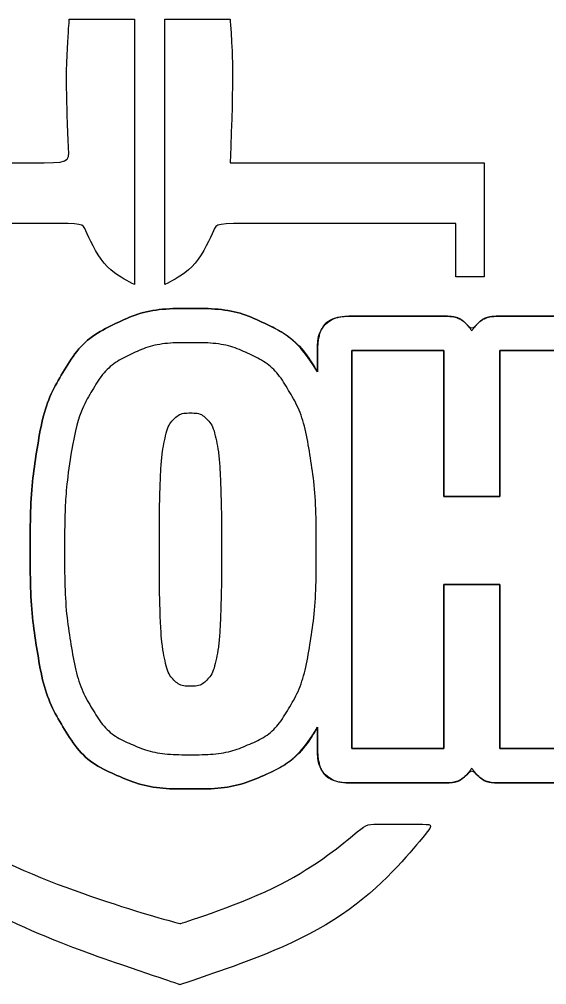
# Model space of a CAD drawing. Extents: x -9.1 to 34, y -3.1 to 22.
# Drawn here: x -6.177 to -5.303, y 3.302 to 4.901 of the extents above; entities that cross this region are included whole.
import ezdxf

# ---------------------------------------------------------------- set-up
doc = ezdxf.new("R2010")
doc.units = 0
doc.layers.add('SH_Text', color=7, linetype='Continuous')

msp = doc.modelspace()

# ---------------------------------------------------------------- linework, layer by layer
at = {"layer": 'SH_Text'}
for p, q in [((-5.4737, 4.4092), (-5.6258, 4.4092)), ((-5.2284, 4.4092), (-5.3805, 4.4092)), ((-5.6826, 4.3523), (-5.6826, 4.3168)), ((-5.6826, 3.7282), (-5.6826, 3.6928)), ((-5.6258, 3.6359), (-5.4737, 3.6359)), ((-5.3805, 3.6359), (-5.2284, 3.6359))]:
    msp.add_line(p, q, dxfattribs=at)
for points in [[(-5.4737, 4.3523), (-5.4737, 4.1103), (-5.3805, 4.1103), (-5.3805, 4.3523), (-5.2284, 4.3523), (-5.2284, 3.6928), (-5.3805, 3.6928), (-5.3805, 3.9644), (-5.4737, 3.9644), (-5.4737, 3.6928), (-5.6258, 3.6928), (-5.6258, 4.3523), (-5.4737, 4.3523)], [(-5.4737, 4.3523), (-5.4737, 4.1103), (-5.3805, 4.1103), (-5.3805, 4.3523), (-5.2284, 4.3523), (-5.2284, 3.6928), (-5.3805, 3.6928), (-5.3805, 3.9644), (-5.4737, 3.9644), (-5.4737, 3.6928), (-5.6258, 3.6928), (-5.6258, 4.3523), (-5.4737, 4.3523)], [(-5.6258, 4.3523), (-5.6258, 3.6928), (-5.4737, 3.6928), (-5.4737, 3.9644)], [(-5.3805, 4.3523), (-5.3805, 4.1103), (-5.4737, 4.1103), (-5.4737, 4.3523), (-5.6258, 4.3523)], [(-5.4737, 3.9644), (-5.3805, 3.9644), (-5.3805, 3.6928), (-5.2284, 3.6928), (-5.2284, 4.3523), (-5.3805, 4.3523)]]:
    msp.add_lwpolyline(points, dxfattribs=at)
for points, degree in [([(-6.4653, 4.201), (-6.4487, 4.1984), (-6.4318, 4.1961), (-6.4154, 4.193), (-6.4154, 4.193), (-6.4154, 4.5629), (-6.4154, 4.5629), (-6.4154, 4.5629), (-6.0714, 4.5629), (-6.0714, 4.5629), (-6.0397, 4.4898), (-5.9857, 4.4617), (-5.9857, 4.4617), (-5.9857, 4.4617), (-5.9857, 4.9012), (-5.9857, 4.9012), (-5.9857, 4.9012), (-6.0937, 4.9012), (-6.0937, 4.9012), (-6.0937, 4.9012), (-6.1005, 4.8108), (-6.0938, 4.6634), (-6.0938, 4.6634), (-6.4653, 4.6634), (-6.4653, 4.6634), (-6.4653, 4.6634), (-6.4653, 4.201), (-6.4653, 4.201)], 3), ([(-5.8275, 4.6634), (-5.8208, 4.8108), (-5.8276, 4.9012), (-5.8276, 4.9012), (-5.8276, 4.9012), (-5.9356, 4.9012), (-5.9356, 4.9012), (-5.9356, 4.9012), (-5.9356, 4.4617), (-5.9356, 4.4617), (-5.9356, 4.4617), (-5.8816, 4.4898), (-5.8498, 4.5629), (-5.8498, 4.5629), (-5.4535, 4.5629), (-5.4535, 4.5629), (-5.4535, 4.5629), (-5.4535, 4.4743), (-5.4535, 4.4743), (-5.4535, 4.4743), (-5.4064, 4.4743), (-5.4064, 4.4743), (-5.4064, 4.4743), (-5.4064, 4.6634), (-5.4064, 4.6634), (-5.4064, 4.6634), (-5.8275, 4.6634), (-5.8275, 4.6634)], 3), ([(-4.4905, 4.1892), (-4.4988, 4.2404), (-4.5128, 4.2817), (-4.5329, 4.3154), (-4.5551, 4.3526), (-4.5851, 4.3803), (-4.622, 4.3977), (-4.6562, 4.4139), (-4.6974, 4.4221), (-4.7444, 4.4221), (-4.7915, 4.4221), (-4.8327, 4.4139), (-4.8668, 4.3977), (-4.9003, 4.3819), (-4.9278, 4.3572), (-4.9492, 4.3251), (-4.9492, 4.3251), (-4.9492, 4.3523), (-4.9492, 4.3523), (-4.9492, 4.3837), (-4.9747, 4.4092), (-5.0061, 4.4092), (-5.0061, 4.4092), (-5.1581, 4.4092), (-5.1581, 4.4092), (-5.1716, 4.4092), (-5.1835, 4.4038), (-5.1933, 4.3959), (-5.203, 4.4038), (-5.2149, 4.4092), (-5.2284, 4.4092), (-5.2284, 4.4092), (-5.3805, 4.4092), (-5.3805, 4.4092), (-5.3998, 4.4092), (-5.4168, 4.3996), (-5.4271, 4.3849), (-5.4374, 4.3996), (-5.4544, 4.4092), (-5.4737, 4.4092), (-5.4737, 4.4092), (-5.6258, 4.4092), (-5.6258, 4.4092), (-5.6571, 4.4092), (-5.6826, 4.3837), (-5.6826, 4.3523), (-5.6826, 4.3523), (-5.6826, 4.3168), (-5.6826, 4.3168), (-5.7047, 4.3532), (-5.7343, 4.3805), (-5.7707, 4.3977), (-5.8049, 4.4139), (-5.8461, 4.4221), (-5.8932, 4.4221), (-5.9402, 4.4221), (-5.9814, 4.4139), (-6.0155, 4.3977), (-6.0525, 4.3802), (-6.0825, 4.3525), (-6.1047, 4.3154), (-6.1246, 4.2819), (-6.1389, 4.2395), (-6.1471, 4.1892), (-6.1546, 4.1429), (-6.1585, 4.0868), (-6.1585, 4.0226), (-6.1585, 3.9583), (-6.1546, 3.9022), (-6.1471, 3.8559), (-6.1389, 3.8056), (-6.1246, 3.7632), (-6.1047, 3.7297), (-6.0822, 3.692), (-6.0517, 3.6645), (-6.0141, 3.6481), (-5.9803, 3.6333), (-5.9396, 3.6258), (-5.8932, 3.6258), (-5.8467, 3.6258), (-5.806, 3.6333), (-5.7723, 3.6481), (-5.7351, 3.6643), (-5.705, 3.6914), (-5.6826, 3.7282), (-5.6826, 3.7282), (-5.6826, 3.6928), (-5.6826, 3.6928), (-5.6826, 3.6614), (-5.6571, 3.6359), (-5.6258, 3.6359), (-5.6258, 3.6359), (-5.4737, 3.6359), (-5.4737, 3.6359), (-5.4544, 3.6359), (-5.4374, 3.6455), (-5.4271, 3.6602), (-5.4168, 3.6455), (-5.3998, 3.6359), (-5.3805, 3.6359), (-5.3805, 3.6359), (-5.2284, 3.6359), (-5.2284, 3.6359), (-5.2149, 3.6359), (-5.203, 3.6413), (-5.1933, 3.6492), (-5.1835, 3.6413), (-5.1716, 3.6359), (-5.1581, 3.6359), (-5.1581, 3.6359), (-5.0061, 3.6359), (-5.0061, 3.6359), (-4.9747, 3.6359), (-4.9492, 3.6614), (-4.9492, 3.6928), (-4.9492, 3.6928), (-4.9492, 3.7201), (-4.9492, 3.7201), (-4.9275, 3.6875), (-4.8995, 3.663), (-4.8654, 3.6481), (-4.8316, 3.6333), (-4.7909, 3.6258), (-4.7444, 3.6258), (-4.698, 3.6258), (-4.6573, 3.6333), (-4.6235, 3.6481), (-4.5859, 3.6645), (-4.5554, 3.692), (-4.533, 3.7296), (-4.5128, 3.7634), (-4.4988, 3.8047), (-4.4904, 3.8559), (-4.4829, 3.9022), (-4.479, 3.9583), (-4.479, 4.0226), (-4.479, 4.0868), (-4.4829, 4.1429), (-4.4905, 4.1892)], 3), ([(-5.6826, 4.3168), (-5.7047, 4.3532), (-5.7343, 4.3805), (-5.7707, 4.3977), (-5.8049, 4.4139), (-5.8461, 4.4221), (-5.8932, 4.4221), (-5.9402, 4.4221), (-5.9814, 4.4139), (-6.0155, 4.3977), (-6.0525, 4.3802), (-6.0825, 4.3525), (-6.1047, 4.3154), (-6.1246, 4.2819), (-6.1389, 4.2395), (-6.1471, 4.1892), (-6.1546, 4.1429), (-6.1585, 4.0868), (-6.1585, 4.0226), (-6.1585, 3.9583), (-6.1546, 3.9022), (-6.1471, 3.8559), (-6.1389, 3.8056), (-6.1246, 3.7632), (-6.1047, 3.7297), (-6.0822, 3.692), (-6.0517, 3.6645), (-6.0141, 3.6481), (-5.9803, 3.6333), (-5.9396, 3.6258), (-5.8932, 3.6258), (-5.8467, 3.6258), (-5.806, 3.6333), (-5.7723, 3.6481), (-5.7351, 3.6643), (-5.705, 3.6914), (-5.6826, 3.7282)], 3), ([(-5.6258, 4.4092), (-5.6571, 4.4092), (-5.6826, 4.3837), (-5.6826, 4.3523)], 2), ([(-5.4271, 4.3849), (-5.4374, 4.3996), (-5.4544, 4.4092), (-5.4737, 4.4092)], 2), ([(-5.3805, 4.4092), (-5.3998, 4.4092), (-5.4168, 4.3996), (-5.4271, 4.3849)], 2), ([(-6.091, 4.18), (-6.0839, 4.2235), (-6.0722, 4.2589), (-6.0558, 4.2863), (-6.0395, 4.3137), (-6.018, 4.3337), (-5.9913, 4.3463), (-5.9646, 4.359), (-5.9318, 4.3653), (-5.8932, 4.3653), (-5.8544, 4.3653), (-5.8217, 4.359), (-5.795, 4.3463), (-5.7683, 4.3337), (-5.7468, 4.3137), (-5.7305, 4.2863), (-5.7141, 4.2589), (-5.7024, 4.2235), (-5.6953, 4.18), (-5.6882, 4.1366), (-5.6846, 4.0841), (-5.6846, 4.0226), (-5.6846, 3.961), (-5.6882, 3.9085), (-5.6953, 3.8651), (-5.7024, 3.8216), (-5.7141, 3.7862), (-5.7305, 3.7588), (-5.7468, 3.7314), (-5.7683, 3.7118), (-5.795, 3.7002), (-5.8217, 3.6885), (-5.8544, 3.6826), (-5.8932, 3.6826), (-5.9318, 3.6826), (-5.9646, 3.6885), (-5.9913, 3.7002), (-6.018, 3.7118), (-6.0395, 3.7314), (-6.0558, 3.7588), (-6.0722, 3.7862), (-6.0839, 3.8216), (-6.091, 3.8651), (-6.0981, 3.9085), (-6.1016, 3.961), (-6.1016, 4.0226), (-6.1016, 4.0841), (-6.0981, 4.1366), (-6.091, 4.18)], 3), ([(-6.091, 4.18), (-6.0839, 4.2235), (-6.0722, 4.2589), (-6.0558, 4.2863), (-6.0395, 4.3137), (-6.018, 4.3337), (-5.9913, 4.3463), (-5.9646, 4.359), (-5.9318, 4.3653), (-5.8932, 4.3653), (-5.8544, 4.3653), (-5.8217, 4.359), (-5.795, 4.3463), (-5.7683, 4.3337), (-5.7468, 4.3137), (-5.7305, 4.2863), (-5.7141, 4.2589), (-5.7024, 4.2235), (-5.6953, 4.18), (-5.6882, 4.1366), (-5.6846, 4.0841), (-5.6846, 4.0226), (-5.6846, 3.961), (-5.6882, 3.9085), (-5.6953, 3.8651), (-5.7024, 3.8216), (-5.7141, 3.7862), (-5.7305, 3.7588), (-5.7468, 3.7314), (-5.7683, 3.7118), (-5.795, 3.7002), (-5.8217, 3.6885), (-5.8544, 3.6826), (-5.8932, 3.6826), (-5.9318, 3.6826), (-5.9646, 3.6885), (-5.9913, 3.7002), (-6.018, 3.7118), (-6.0395, 3.7314), (-6.0558, 3.7588), (-6.0722, 3.7862), (-6.0839, 3.8216), (-6.091, 3.8651), (-6.0981, 3.9085), (-6.1016, 3.961), (-6.1016, 4.0226), (-6.1016, 4.0841), (-6.0981, 4.1366), (-6.091, 4.18)], 3), ([(-6.091, 4.18), (-6.0839, 4.2235), (-6.0722, 4.2589), (-6.0558, 4.2863), (-6.0395, 4.3137), (-6.018, 4.3337), (-5.9913, 4.3463), (-5.9646, 4.359), (-5.9318, 4.3653), (-5.8932, 4.3653), (-5.8544, 4.3653), (-5.8217, 4.359), (-5.795, 4.3463), (-5.7683, 4.3337), (-5.7468, 4.3137), (-5.7305, 4.2863), (-5.7141, 4.2589), (-5.7024, 4.2235), (-5.6953, 4.18), (-5.6882, 4.1366), (-5.6846, 4.0841), (-5.6846, 4.0226), (-5.6846, 3.961), (-5.6882, 3.9085), (-5.6953, 3.8651), (-5.7024, 3.8216), (-5.7141, 3.7862), (-5.7305, 3.7588), (-5.7468, 3.7314), (-5.7683, 3.7118), (-5.795, 3.7002), (-5.8217, 3.6885), (-5.8544, 3.6826), (-5.8932, 3.6826), (-5.9318, 3.6826), (-5.9646, 3.6885), (-5.9913, 3.7002), (-6.018, 3.7118), (-6.0395, 3.7314), (-6.0558, 3.7588), (-6.0722, 3.7862), (-6.0839, 3.8216), (-6.091, 3.8651), (-6.0981, 3.9085), (-6.1016, 3.961), (-6.1016, 4.0226), (-6.1016, 4.0841), (-6.0981, 4.1366), (-6.091, 4.18)], 3), ([(-5.943, 3.9122), (-5.9419, 3.8829), (-5.9396, 3.8596), (-5.9361, 3.8424), (-5.9325, 3.8252), (-5.9274, 3.8132), (-5.9205, 3.8064), (-5.9137, 3.7996), (-5.9046, 3.7962), (-5.8932, 3.7962), (-5.8817, 3.7962), (-5.8726, 3.7996), (-5.8657, 3.8064), (-5.859, 3.8132), (-5.8538, 3.8252), (-5.8502, 3.8424), (-5.8467, 3.8596), (-5.8444, 3.8829), (-5.8433, 3.9122), (-5.8422, 3.9414), (-5.8416, 3.9782), (-5.8416, 4.0226), (-5.8416, 4.0669), (-5.8422, 4.1037), (-5.8433, 4.1329), (-5.8444, 4.1622), (-5.8467, 4.1854), (-5.8502, 4.2027), (-5.8538, 4.2199), (-5.859, 4.2319), (-5.8657, 4.2387), (-5.8726, 4.2455), (-5.8817, 4.2489), (-5.8932, 4.2489), (-5.9046, 4.2489), (-5.9137, 4.2455), (-5.9205, 4.2387), (-5.9274, 4.2319), (-5.9325, 4.2199), (-5.9361, 4.2027), (-5.9396, 4.1854), (-5.9419, 4.1622), (-5.943, 4.1329), (-5.9441, 4.1037), (-5.9446, 4.0669), (-5.9446, 4.0226), (-5.9446, 3.9782), (-5.9441, 3.9414), (-5.943, 3.9122)], 3), ([(-5.943, 3.9122), (-5.9419, 3.8829), (-5.9396, 3.8596), (-5.9361, 3.8424), (-5.9325, 3.8252), (-5.9274, 3.8132), (-5.9205, 3.8064), (-5.9137, 3.7996), (-5.9046, 3.7962), (-5.8932, 3.7962), (-5.8817, 3.7962), (-5.8726, 3.7996), (-5.8657, 3.8064), (-5.859, 3.8132), (-5.8538, 3.8252), (-5.8502, 3.8424), (-5.8467, 3.8596), (-5.8444, 3.8829), (-5.8433, 3.9122), (-5.8422, 3.9414), (-5.8416, 3.9782), (-5.8416, 4.0226), (-5.8416, 4.0669), (-5.8422, 4.1037), (-5.8433, 4.1329), (-5.8444, 4.1622), (-5.8467, 4.1854), (-5.8502, 4.2027), (-5.8538, 4.2199), (-5.859, 4.2319), (-5.8657, 4.2387), (-5.8726, 4.2455), (-5.8817, 4.2489), (-5.8932, 4.2489), (-5.9046, 4.2489), (-5.9137, 4.2455), (-5.9205, 4.2387), (-5.9274, 4.2319), (-5.9325, 4.2199), (-5.9361, 4.2027), (-5.9396, 4.1854), (-5.9419, 4.1622), (-5.943, 4.1329), (-5.9441, 4.1037), (-5.9446, 4.0669), (-5.9446, 4.0226), (-5.9446, 3.9782), (-5.9441, 3.9414), (-5.943, 3.9122)], 3), ([(-5.9102, 3.4027), (-5.9102, 3.4027), (-6.3384, 3.515), (-6.4146, 3.7617), (-6.4007, 3.4683), (-5.9105, 3.3015), (-5.9105, 3.3015), (-5.9105, 3.3015), (-5.6334, 3.3959), (-5.49, 3.5673), (-5.49, 3.5673), (-5.6019, 3.5673), (-5.6019, 3.5673), (-5.7353, 3.4564), (-5.9102, 3.4027), (-5.9102, 3.4027)], 3), ([(-5.6826, 3.6928), (-5.6826, 3.6614), (-5.6571, 3.6359), (-5.6258, 3.6359)], 2), ([(-5.4737, 3.6359), (-5.4544, 3.6359), (-5.4374, 3.6455), (-5.4271, 3.6602)], 2), ([(-5.4271, 3.6602), (-5.4168, 3.6455), (-5.3998, 3.6359), (-5.3805, 3.6359)], 2)]:
    msp.add_open_spline(points, degree=degree, dxfattribs=at)

doc.saveas('drawing.dxf')
